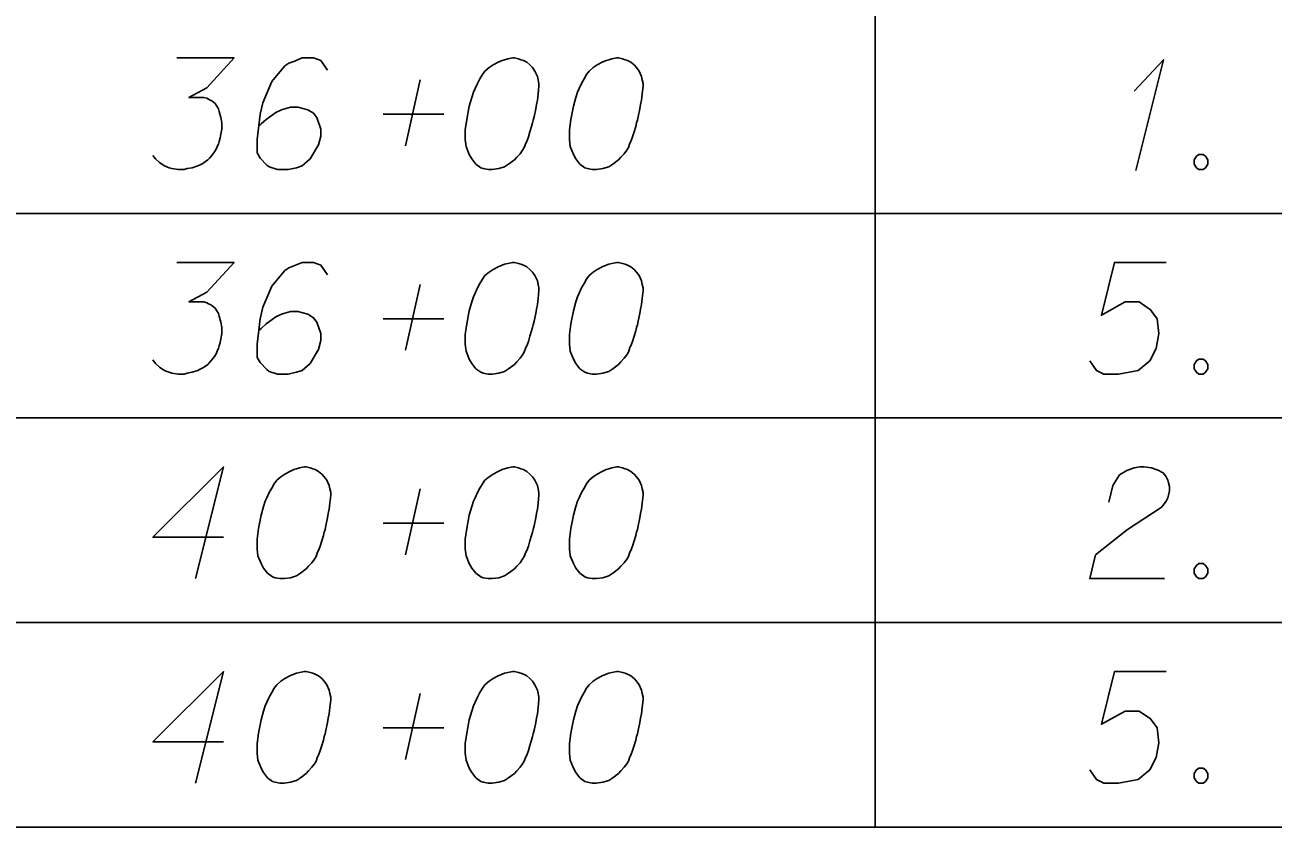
# Model space of a CAD drawing. Extents: x 2074207 to 2076812, y 516372 to 523312.
# Drawn here: x 2076345.6 to 2076399.3, y 517813.3 to 517847.8 of the extents above; entities that cross this region are included whole.
import ezdxf

# ---------------------------------------------------------------- set-up
doc = ezdxf.new("R2010")
doc.units = 0
for name, color, linetype in [('Prop DirtTable_ Soil Test Results - Outline (Major)', 7, 'Continuous'), ('Prop DirtTable_ Soil Test Results - Outline (Minor)', 7, 'Continuous'), ('Prop DirtTable_ Soil Test Results - Tx (Sample Data)', 7, 'Continuous')]:
    doc.layers.add(name, color=color, linetype=linetype)

msp = doc.modelspace()

# ---------------------------------------------------------------- linework, layer by layer
at = {"layer": 'Prop DirtTable_ Soil Test Results - Outline (Major)'}
msp.add_line((2076260.609, 517813.318), (2076811.903, 517813.318), dxfattribs=at)
at = {"layer": 'Prop DirtTable_ Soil Test Results - Outline (Minor)'}
for p, q in [((2076382.2, 517848.518), (2076382.2, 517839.718)), ((2076260.609, 517839.718), (2076811.903, 517839.718)), ((2076260.609, 517839.718), (2076811.903, 517839.718)), ((2076382.2, 517839.718), (2076382.2, 517830.918)), ((2076260.609, 517830.918), (2076811.903, 517830.918)), ((2076260.609, 517830.918), (2076811.903, 517830.918)), ((2076382.2, 517830.918), (2076382.2, 517822.118)), ((2076260.609, 517822.118), (2076811.903, 517822.118)), ((2076260.609, 517822.118), (2076811.903, 517822.118)), ((2076382.2, 517822.118), (2076382.2, 517813.318)), ((2076260.609, 517813.318), (2076811.903, 517813.318))]:
    msp.add_line(p, q, dxfattribs=at)
at = {"layer": 'Prop DirtTable_ Soil Test Results - Tx (Sample Data)'}
for points in [[(2076352.139, 517846.407), (2076354.608, 517846.407), (2076353.444, 517845.122), (2076352.668, 517844.706), (2076353.303, 517844.706), (2076353.444, 517844.668), (2076353.514, 517844.63), (2076353.585, 517844.593), (2076353.655, 517844.555), (2076353.797, 517844.441), (2076353.867, 517844.328), (2076353.938, 517844.215), (2076353.973, 517844.101), (2076354.043, 517843.837), (2076354.079, 517843.61), (2076354.079, 517843.497), (2076354.079, 517843.345), (2076354.043, 517843.119), (2076354.008, 517842.967), (2076353.973, 517842.816), (2076353.938, 517842.703), (2076353.902, 517842.627), (2076353.867, 517842.552), (2076353.832, 517842.476), (2076353.761, 517842.363), (2076353.655, 517842.212), (2076353.55, 517842.098), (2076353.479, 517842.023), (2076353.373, 517841.947), (2076353.267, 517841.871), (2076353.126, 517841.796), (2076353.056, 517841.758), (2076352.809, 517841.682), (2076352.597, 517841.645), (2076352.456, 517841.607), (2076352.209, 517841.607), (2076351.927, 517841.645), (2076351.821, 517841.682), (2076351.715, 517841.72), (2076351.609, 517841.758), (2076351.504, 517841.834), (2076351.398, 517841.909), (2076351.221, 517842.06), (2076351.116, 517842.212)], [(2076358.629, 517845.878), (2076358.347, 517846.293), (2076358.03, 517846.407), (2076357.536, 517846.407), (2076357.183, 517846.256), (2076356.971, 517846.18), (2076356.795, 517846.067), (2076356.231, 517845.386), (2076355.843, 517844.479), (2076355.737, 517843.988), (2076355.596, 517842.892), (2076355.596, 517842.325), (2076355.737, 517842.098), (2076356.019, 517841.796), (2076356.125, 517841.72), (2076356.478, 517841.607), (2076356.936, 517841.607), (2076357.289, 517841.682), (2076357.536, 517841.758), (2076357.889, 517842.06), (2076358.241, 517842.665), (2076358.347, 517843.043), (2076358.347, 517843.345), (2076358.171, 517843.837), (2076358.03, 517844.026), (2076357.783, 517844.177), (2076357.359, 517844.29), (2076357.042, 517844.29), (2076356.654, 517844.177), (2076356.407, 517844.063), (2076355.984, 517843.761), (2076355.772, 517843.572), (2076355.666, 517843.459)], [(2076366.672, 517846.407), (2076366.602, 517846.407), (2076366.39, 517846.369), (2076366.249, 517846.331), (2076366.143, 517846.293), (2076365.967, 517846.218), (2076365.755, 517846.104), (2076365.579, 517845.991), (2076365.402, 517845.84), (2076365.296, 517845.689), (2076365.191, 517845.5), (2076365.085, 517845.311), (2076364.979, 517845.084), (2076364.908, 517844.933), (2076364.838, 517844.706), (2076364.732, 517844.328), (2076364.626, 517843.761), (2076364.556, 517843.308), (2076364.556, 517842.892), (2076364.591, 517842.589), (2076364.732, 517842.249), (2076364.838, 517842.06), (2076365.014, 517841.834), (2076365.226, 517841.682), (2076365.332, 517841.645), (2076365.543, 517841.607), (2076365.72, 517841.607), (2076366.002, 517841.645), (2076366.249, 517841.72), (2076366.425, 517841.834), (2076366.672, 517842.023), (2076366.778, 517842.136), (2076366.919, 517842.287), (2076367.025, 517842.438), (2076367.095, 517842.552), (2076367.166, 517842.741), (2076367.201, 517842.816), (2076367.272, 517843.005), (2076367.342, 517843.232), (2076367.413, 517843.459), (2076367.448, 517843.61), (2076367.483, 517843.723), (2076367.519, 517843.875), (2076367.589, 517844.215), (2076367.625, 517844.404), (2076367.66, 517844.593), (2076367.695, 517844.857), (2076367.73, 517845.197), (2076367.73, 517845.311), (2076367.695, 517845.462), (2076367.66, 517845.613), (2076367.554, 517845.84), (2076367.448, 517845.991), (2076367.342, 517846.104), (2076367.201, 517846.218), (2076367.06, 517846.293), (2076366.954, 517846.331), (2076366.849, 517846.369), (2076366.672, 517846.407)], [(2076371.152, 517846.407), (2076371.082, 517846.407), (2076370.87, 517846.369), (2076370.729, 517846.331), (2076370.623, 517846.293), (2076370.447, 517846.218), (2076370.235, 517846.104), (2076370.059, 517845.991), (2076369.882, 517845.84), (2076369.776, 517845.689), (2076369.671, 517845.5), (2076369.565, 517845.311), (2076369.459, 517845.084), (2076369.388, 517844.933), (2076369.318, 517844.706), (2076369.212, 517844.328), (2076369.106, 517843.761), (2076369.036, 517843.308), (2076369.036, 517842.892), (2076369.071, 517842.589), (2076369.212, 517842.249), (2076369.318, 517842.06), (2076369.494, 517841.834), (2076369.706, 517841.682), (2076369.812, 517841.645), (2076370.023, 517841.607), (2076370.2, 517841.607), (2076370.482, 517841.645), (2076370.729, 517841.72), (2076370.905, 517841.834), (2076371.152, 517842.023), (2076371.258, 517842.136), (2076371.399, 517842.287), (2076371.505, 517842.438), (2076371.575, 517842.552), (2076371.646, 517842.741), (2076371.681, 517842.816), (2076371.752, 517843.005), (2076371.822, 517843.232), (2076371.893, 517843.459), (2076371.928, 517843.61), (2076371.963, 517843.723), (2076371.999, 517843.875), (2076372.069, 517844.215), (2076372.105, 517844.404), (2076372.14, 517844.593), (2076372.175, 517844.857), (2076372.21, 517845.197), (2076372.21, 517845.311), (2076372.175, 517845.462), (2076372.14, 517845.613), (2076372.034, 517845.84), (2076371.928, 517845.991), (2076371.822, 517846.104), (2076371.681, 517846.218), (2076371.54, 517846.293), (2076371.434, 517846.331), (2076371.329, 517846.369), (2076371.152, 517846.407)], [(2076393.34, 517844.971), (2076394.61, 517846.331), (2076393.411, 517841.569)], [(2076361.98, 517842.627), (2076362.615, 517845.462)], [(2076361.028, 517843.988), (2076363.638, 517843.988)], [(2076396.127, 517842.249), (2076396.304, 517842.249), (2076396.409, 517842.174), (2076396.515, 517842.023), (2076396.515, 517841.834), (2076396.409, 517841.682), (2076396.304, 517841.607), (2076396.127, 517841.607), (2076396.021, 517841.682), (2076395.916, 517841.834), (2076395.916, 517842.023), (2076396.021, 517842.174), (2076396.127, 517842.249)], [(2076352.139, 517837.607), (2076354.608, 517837.607), (2076353.444, 517836.322), (2076352.668, 517835.906), (2076353.303, 517835.906), (2076353.444, 517835.868), (2076353.514, 517835.83), (2076353.585, 517835.793), (2076353.655, 517835.755), (2076353.797, 517835.641), (2076353.867, 517835.528), (2076353.938, 517835.415), (2076353.973, 517835.301), (2076354.043, 517835.037), (2076354.079, 517834.81), (2076354.079, 517834.697), (2076354.079, 517834.545), (2076354.043, 517834.319), (2076354.008, 517834.167), (2076353.973, 517834.016), (2076353.938, 517833.903), (2076353.902, 517833.827), (2076353.867, 517833.752), (2076353.832, 517833.676), (2076353.761, 517833.563), (2076353.655, 517833.412), (2076353.55, 517833.298), (2076353.479, 517833.223), (2076353.373, 517833.147), (2076353.267, 517833.071), (2076353.126, 517832.996), (2076353.056, 517832.958), (2076352.809, 517832.882), (2076352.597, 517832.845), (2076352.456, 517832.807), (2076352.209, 517832.807), (2076351.927, 517832.845), (2076351.821, 517832.882), (2076351.715, 517832.92), (2076351.609, 517832.958), (2076351.504, 517833.034), (2076351.398, 517833.109), (2076351.221, 517833.26), (2076351.116, 517833.412)], [(2076358.629, 517837.078), (2076358.347, 517837.493), (2076358.03, 517837.607), (2076357.536, 517837.607), (2076357.183, 517837.456), (2076356.971, 517837.38), (2076356.795, 517837.267), (2076356.231, 517836.586), (2076355.843, 517835.679), (2076355.737, 517835.188), (2076355.596, 517834.092), (2076355.596, 517833.525), (2076355.737, 517833.298), (2076356.019, 517832.996), (2076356.125, 517832.92), (2076356.478, 517832.807), (2076356.936, 517832.807), (2076357.289, 517832.882), (2076357.536, 517832.958), (2076357.889, 517833.26), (2076358.241, 517833.865), (2076358.347, 517834.243), (2076358.347, 517834.545), (2076358.171, 517835.037), (2076358.03, 517835.226), (2076357.783, 517835.377), (2076357.359, 517835.49), (2076357.042, 517835.49), (2076356.654, 517835.377), (2076356.407, 517835.263), (2076355.984, 517834.961), (2076355.772, 517834.772), (2076355.666, 517834.659)], [(2076366.672, 517837.607), (2076366.602, 517837.607), (2076366.39, 517837.569), (2076366.249, 517837.531), (2076366.143, 517837.493), (2076365.967, 517837.418), (2076365.755, 517837.304), (2076365.579, 517837.191), (2076365.402, 517837.04), (2076365.296, 517836.889), (2076365.191, 517836.7), (2076365.085, 517836.511), (2076364.979, 517836.284), (2076364.908, 517836.133), (2076364.838, 517835.906), (2076364.732, 517835.528), (2076364.626, 517834.961), (2076364.556, 517834.508), (2076364.556, 517834.092), (2076364.591, 517833.789), (2076364.732, 517833.449), (2076364.838, 517833.26), (2076365.014, 517833.034), (2076365.226, 517832.882), (2076365.332, 517832.845), (2076365.543, 517832.807), (2076365.72, 517832.807), (2076366.002, 517832.845), (2076366.249, 517832.92), (2076366.425, 517833.034), (2076366.672, 517833.223), (2076366.778, 517833.336), (2076366.919, 517833.487), (2076367.025, 517833.638), (2076367.095, 517833.752), (2076367.166, 517833.941), (2076367.201, 517834.016), (2076367.272, 517834.205), (2076367.342, 517834.432), (2076367.413, 517834.659), (2076367.448, 517834.81), (2076367.483, 517834.923), (2076367.519, 517835.075), (2076367.589, 517835.415), (2076367.625, 517835.604), (2076367.66, 517835.793), (2076367.695, 517836.057), (2076367.73, 517836.397), (2076367.73, 517836.511), (2076367.695, 517836.662), (2076367.66, 517836.813), (2076367.554, 517837.04), (2076367.448, 517837.191), (2076367.342, 517837.304), (2076367.201, 517837.418), (2076367.06, 517837.493), (2076366.954, 517837.531), (2076366.849, 517837.569), (2076366.672, 517837.607)], [(2076371.152, 517837.607), (2076371.082, 517837.607), (2076370.87, 517837.569), (2076370.729, 517837.531), (2076370.623, 517837.493), (2076370.447, 517837.418), (2076370.235, 517837.304), (2076370.059, 517837.191), (2076369.882, 517837.04), (2076369.776, 517836.889), (2076369.671, 517836.7), (2076369.565, 517836.511), (2076369.459, 517836.284), (2076369.388, 517836.133), (2076369.318, 517835.906), (2076369.212, 517835.528), (2076369.106, 517834.961), (2076369.036, 517834.508), (2076369.036, 517834.092), (2076369.071, 517833.789), (2076369.212, 517833.449), (2076369.318, 517833.26), (2076369.494, 517833.034), (2076369.706, 517832.882), (2076369.812, 517832.845), (2076370.023, 517832.807), (2076370.2, 517832.807), (2076370.482, 517832.845), (2076370.729, 517832.92), (2076370.905, 517833.034), (2076371.152, 517833.223), (2076371.258, 517833.336), (2076371.399, 517833.487), (2076371.505, 517833.638), (2076371.575, 517833.752), (2076371.646, 517833.941), (2076371.681, 517834.016), (2076371.752, 517834.205), (2076371.822, 517834.432), (2076371.893, 517834.659), (2076371.928, 517834.81), (2076371.963, 517834.923), (2076371.999, 517835.075), (2076372.069, 517835.415), (2076372.105, 517835.604), (2076372.14, 517835.793), (2076372.175, 517836.057), (2076372.21, 517836.397), (2076372.21, 517836.511), (2076372.175, 517836.662), (2076372.14, 517836.813), (2076372.034, 517837.04), (2076371.928, 517837.191), (2076371.822, 517837.304), (2076371.681, 517837.418), (2076371.54, 517837.493), (2076371.434, 517837.531), (2076371.329, 517837.569), (2076371.152, 517837.607)], [(2076394.716, 517837.607), (2076392.494, 517837.607), (2076391.929, 517835.339), (2076392.952, 517835.906), (2076393.552, 517835.906), (2076394.046, 517835.566), (2076394.328, 517835.188), (2076394.399, 517834.545), (2076394.293, 517833.903), (2076394.011, 517833.374), (2076393.517, 517832.958), (2076392.67, 517832.807), (2076392.035, 517832.807), (2076391.718, 517832.958), (2076391.436, 517833.374)], [(2076361.98, 517833.827), (2076362.615, 517836.662)], [(2076361.028, 517835.188), (2076363.638, 517835.188)], [(2076396.127, 517833.449), (2076396.304, 517833.449), (2076396.409, 517833.374), (2076396.515, 517833.223), (2076396.515, 517833.034), (2076396.409, 517832.882), (2076396.304, 517832.807), (2076396.127, 517832.807), (2076396.021, 517832.882), (2076395.916, 517833.034), (2076395.916, 517833.223), (2076396.021, 517833.374), (2076396.127, 517833.449)], [(2076354.149, 517825.783), (2076351.116, 517825.783), (2076354.149, 517828.807), (2076352.95, 517824.007)], [(2076357.712, 517828.807), (2076357.642, 517828.807), (2076357.43, 517828.769), (2076357.289, 517828.731), (2076357.183, 517828.693), (2076357.007, 517828.618), (2076356.795, 517828.504), (2076356.619, 517828.391), (2076356.442, 517828.24), (2076356.336, 517828.089), (2076356.231, 517827.9), (2076356.125, 517827.711), (2076356.019, 517827.484), (2076355.948, 517827.333), (2076355.878, 517827.106), (2076355.772, 517826.728), (2076355.666, 517826.161), (2076355.596, 517825.708), (2076355.596, 517825.292), (2076355.631, 517824.989), (2076355.772, 517824.649), (2076355.878, 517824.46), (2076356.054, 517824.234), (2076356.266, 517824.082), (2076356.372, 517824.045), (2076356.583, 517824.007), (2076356.76, 517824.007), (2076357.042, 517824.045), (2076357.289, 517824.12), (2076357.465, 517824.234), (2076357.712, 517824.423), (2076357.818, 517824.536), (2076357.959, 517824.687), (2076358.065, 517824.838), (2076358.135, 517824.952), (2076358.206, 517825.141), (2076358.241, 517825.216), (2076358.312, 517825.405), (2076358.382, 517825.632), (2076358.453, 517825.859), (2076358.488, 517826.01), (2076358.523, 517826.123), (2076358.559, 517826.275), (2076358.629, 517826.615), (2076358.665, 517826.804), (2076358.7, 517826.993), (2076358.735, 517827.257), (2076358.77, 517827.597), (2076358.77, 517827.711), (2076358.735, 517827.862), (2076358.7, 517828.013), (2076358.594, 517828.24), (2076358.488, 517828.391), (2076358.382, 517828.504), (2076358.241, 517828.618), (2076358.1, 517828.693), (2076357.994, 517828.731), (2076357.889, 517828.769), (2076357.712, 517828.807)], [(2076366.672, 517828.807), (2076366.602, 517828.807), (2076366.39, 517828.769), (2076366.249, 517828.731), (2076366.143, 517828.693), (2076365.967, 517828.618), (2076365.755, 517828.504), (2076365.579, 517828.391), (2076365.402, 517828.24), (2076365.296, 517828.089), (2076365.191, 517827.9), (2076365.085, 517827.711), (2076364.979, 517827.484), (2076364.908, 517827.333), (2076364.838, 517827.106), (2076364.732, 517826.728), (2076364.626, 517826.161), (2076364.556, 517825.708), (2076364.556, 517825.292), (2076364.591, 517824.989), (2076364.732, 517824.649), (2076364.838, 517824.46), (2076365.014, 517824.234), (2076365.226, 517824.082), (2076365.332, 517824.045), (2076365.543, 517824.007), (2076365.72, 517824.007), (2076366.002, 517824.045), (2076366.249, 517824.12), (2076366.425, 517824.234), (2076366.672, 517824.423), (2076366.778, 517824.536), (2076366.919, 517824.687), (2076367.025, 517824.838), (2076367.095, 517824.952), (2076367.166, 517825.141), (2076367.201, 517825.216), (2076367.272, 517825.405), (2076367.342, 517825.632), (2076367.413, 517825.859), (2076367.448, 517826.01), (2076367.483, 517826.123), (2076367.519, 517826.275), (2076367.589, 517826.615), (2076367.625, 517826.804), (2076367.66, 517826.993), (2076367.695, 517827.257), (2076367.73, 517827.597), (2076367.73, 517827.711), (2076367.695, 517827.862), (2076367.66, 517828.013), (2076367.554, 517828.24), (2076367.448, 517828.391), (2076367.342, 517828.504), (2076367.201, 517828.618), (2076367.06, 517828.693), (2076366.954, 517828.731), (2076366.849, 517828.769), (2076366.672, 517828.807)], [(2076371.152, 517828.807), (2076371.082, 517828.807), (2076370.87, 517828.769), (2076370.729, 517828.731), (2076370.623, 517828.693), (2076370.447, 517828.618), (2076370.235, 517828.504), (2076370.059, 517828.391), (2076369.882, 517828.24), (2076369.776, 517828.089), (2076369.671, 517827.9), (2076369.565, 517827.711), (2076369.459, 517827.484), (2076369.388, 517827.333), (2076369.318, 517827.106), (2076369.212, 517826.728), (2076369.106, 517826.161), (2076369.036, 517825.708), (2076369.036, 517825.292), (2076369.071, 517824.989), (2076369.212, 517824.649), (2076369.318, 517824.46), (2076369.494, 517824.234), (2076369.706, 517824.082), (2076369.812, 517824.045), (2076370.023, 517824.007), (2076370.2, 517824.007), (2076370.482, 517824.045), (2076370.729, 517824.12), (2076370.905, 517824.234), (2076371.152, 517824.423), (2076371.258, 517824.536), (2076371.399, 517824.687), (2076371.505, 517824.838), (2076371.575, 517824.952), (2076371.646, 517825.141), (2076371.681, 517825.216), (2076371.752, 517825.405), (2076371.822, 517825.632), (2076371.893, 517825.859), (2076371.928, 517826.01), (2076371.963, 517826.123), (2076371.999, 517826.275), (2076372.069, 517826.615), (2076372.105, 517826.804), (2076372.14, 517826.993), (2076372.175, 517827.257), (2076372.21, 517827.597), (2076372.21, 517827.711), (2076372.175, 517827.862), (2076372.14, 517828.013), (2076372.034, 517828.24), (2076371.928, 517828.391), (2076371.822, 517828.504), (2076371.681, 517828.618), (2076371.54, 517828.693), (2076371.434, 517828.731), (2076371.329, 517828.769), (2076371.152, 517828.807)], [(2076392.247, 517827.295), (2076392.423, 517828.013), (2076392.706, 517828.467), (2076393.023, 517828.656), (2076393.34, 517828.769), (2076393.587, 517828.807), (2076393.764, 517828.807), (2076394.081, 517828.769), (2076394.293, 517828.693), (2076394.399, 517828.656), (2076394.61, 517828.542), (2076394.716, 517828.391), (2076394.787, 517828.24), (2076394.822, 517828.126), (2076394.857, 517827.975), (2076394.857, 517827.786), (2076394.822, 517827.597), (2076394.787, 517827.484), (2076394.716, 517827.333), (2076394.61, 517827.182), (2076394.505, 517827.068), (2076393.058, 517826.123), (2076391.683, 517825.027), (2076391.436, 517824.007), (2076394.646, 517824.007)], [(2076361.98, 517825.027), (2076362.615, 517827.862)], [(2076361.028, 517826.388), (2076363.638, 517826.388)], [(2076396.127, 517824.649), (2076396.304, 517824.649), (2076396.409, 517824.574), (2076396.515, 517824.423), (2076396.515, 517824.234), (2076396.409, 517824.082), (2076396.304, 517824.007), (2076396.127, 517824.007), (2076396.021, 517824.082), (2076395.916, 517824.234), (2076395.916, 517824.423), (2076396.021, 517824.574), (2076396.127, 517824.649)], [(2076354.149, 517816.983), (2076351.116, 517816.983), (2076354.149, 517820.007), (2076352.95, 517815.207)], [(2076357.712, 517820.007), (2076357.642, 517820.007), (2076357.43, 517819.969), (2076357.289, 517819.931), (2076357.183, 517819.893), (2076357.007, 517819.818), (2076356.795, 517819.704), (2076356.619, 517819.591), (2076356.442, 517819.44), (2076356.336, 517819.289), (2076356.231, 517819.1), (2076356.125, 517818.911), (2076356.019, 517818.684), (2076355.948, 517818.533), (2076355.878, 517818.306), (2076355.772, 517817.928), (2076355.666, 517817.361), (2076355.596, 517816.908), (2076355.596, 517816.492), (2076355.631, 517816.189), (2076355.772, 517815.849), (2076355.878, 517815.66), (2076356.054, 517815.434), (2076356.266, 517815.282), (2076356.372, 517815.245), (2076356.583, 517815.207), (2076356.76, 517815.207), (2076357.042, 517815.245), (2076357.289, 517815.32), (2076357.465, 517815.434), (2076357.712, 517815.623), (2076357.818, 517815.736), (2076357.959, 517815.887), (2076358.065, 517816.038), (2076358.135, 517816.152), (2076358.206, 517816.341), (2076358.241, 517816.416), (2076358.312, 517816.605), (2076358.382, 517816.832), (2076358.453, 517817.059), (2076358.488, 517817.21), (2076358.523, 517817.323), (2076358.559, 517817.475), (2076358.629, 517817.815), (2076358.665, 517818.004), (2076358.7, 517818.193), (2076358.735, 517818.457), (2076358.77, 517818.797), (2076358.77, 517818.911), (2076358.735, 517819.062), (2076358.7, 517819.213), (2076358.594, 517819.44), (2076358.488, 517819.591), (2076358.382, 517819.704), (2076358.241, 517819.818), (2076358.1, 517819.893), (2076357.994, 517819.931), (2076357.889, 517819.969), (2076357.712, 517820.007)], [(2076366.672, 517820.007), (2076366.602, 517820.007), (2076366.39, 517819.969), (2076366.249, 517819.931), (2076366.143, 517819.893), (2076365.967, 517819.818), (2076365.755, 517819.704), (2076365.579, 517819.591), (2076365.402, 517819.44), (2076365.296, 517819.289), (2076365.191, 517819.1), (2076365.085, 517818.911), (2076364.979, 517818.684), (2076364.908, 517818.533), (2076364.838, 517818.306), (2076364.732, 517817.928), (2076364.626, 517817.361), (2076364.556, 517816.908), (2076364.556, 517816.492), (2076364.591, 517816.189), (2076364.732, 517815.849), (2076364.838, 517815.66), (2076365.014, 517815.434), (2076365.226, 517815.282), (2076365.332, 517815.245), (2076365.543, 517815.207), (2076365.72, 517815.207), (2076366.002, 517815.245), (2076366.249, 517815.32), (2076366.425, 517815.434), (2076366.672, 517815.623), (2076366.778, 517815.736), (2076366.919, 517815.887), (2076367.025, 517816.038), (2076367.095, 517816.152), (2076367.166, 517816.341), (2076367.201, 517816.416), (2076367.272, 517816.605), (2076367.342, 517816.832), (2076367.413, 517817.059), (2076367.448, 517817.21), (2076367.483, 517817.323), (2076367.519, 517817.475), (2076367.589, 517817.815), (2076367.625, 517818.004), (2076367.66, 517818.193), (2076367.695, 517818.457), (2076367.73, 517818.797), (2076367.73, 517818.911), (2076367.695, 517819.062), (2076367.66, 517819.213), (2076367.554, 517819.44), (2076367.448, 517819.591), (2076367.342, 517819.704), (2076367.201, 517819.818), (2076367.06, 517819.893), (2076366.954, 517819.931), (2076366.849, 517819.969), (2076366.672, 517820.007)], [(2076371.152, 517820.007), (2076371.082, 517820.007), (2076370.87, 517819.969), (2076370.729, 517819.931), (2076370.623, 517819.893), (2076370.447, 517819.818), (2076370.235, 517819.704), (2076370.059, 517819.591), (2076369.882, 517819.44), (2076369.776, 517819.289), (2076369.671, 517819.1), (2076369.565, 517818.911), (2076369.459, 517818.684), (2076369.388, 517818.533), (2076369.318, 517818.306), (2076369.212, 517817.928), (2076369.106, 517817.361), (2076369.036, 517816.908), (2076369.036, 517816.492), (2076369.071, 517816.189), (2076369.212, 517815.849), (2076369.318, 517815.66), (2076369.494, 517815.434), (2076369.706, 517815.282), (2076369.812, 517815.245), (2076370.023, 517815.207), (2076370.2, 517815.207), (2076370.482, 517815.245), (2076370.729, 517815.32), (2076370.905, 517815.434), (2076371.152, 517815.623), (2076371.258, 517815.736), (2076371.399, 517815.887), (2076371.505, 517816.038), (2076371.575, 517816.152), (2076371.646, 517816.341), (2076371.681, 517816.416), (2076371.752, 517816.605), (2076371.822, 517816.832), (2076371.893, 517817.059), (2076371.928, 517817.21), (2076371.963, 517817.323), (2076371.999, 517817.475), (2076372.069, 517817.815), (2076372.105, 517818.004), (2076372.14, 517818.193), (2076372.175, 517818.457), (2076372.21, 517818.797), (2076372.21, 517818.911), (2076372.175, 517819.062), (2076372.14, 517819.213), (2076372.034, 517819.44), (2076371.928, 517819.591), (2076371.822, 517819.704), (2076371.681, 517819.818), (2076371.54, 517819.893), (2076371.434, 517819.931), (2076371.329, 517819.969), (2076371.152, 517820.007)], [(2076394.716, 517820.007), (2076392.494, 517820.007), (2076391.929, 517817.739), (2076392.952, 517818.306), (2076393.552, 517818.306), (2076394.046, 517817.966), (2076394.328, 517817.588), (2076394.399, 517816.945), (2076394.293, 517816.303), (2076394.011, 517815.774), (2076393.517, 517815.358), (2076392.67, 517815.207), (2076392.035, 517815.207), (2076391.718, 517815.358), (2076391.436, 517815.774)], [(2076361.98, 517816.227), (2076362.615, 517819.062)], [(2076361.028, 517817.588), (2076363.638, 517817.588)], [(2076396.127, 517815.849), (2076396.304, 517815.849), (2076396.409, 517815.774), (2076396.515, 517815.623), (2076396.515, 517815.434), (2076396.409, 517815.282), (2076396.304, 517815.207), (2076396.127, 517815.207), (2076396.021, 517815.282), (2076395.916, 517815.434), (2076395.916, 517815.623), (2076396.021, 517815.774), (2076396.127, 517815.849)]]:
    msp.add_lwpolyline(points, dxfattribs=at)

doc.saveas('drawing.dxf')
